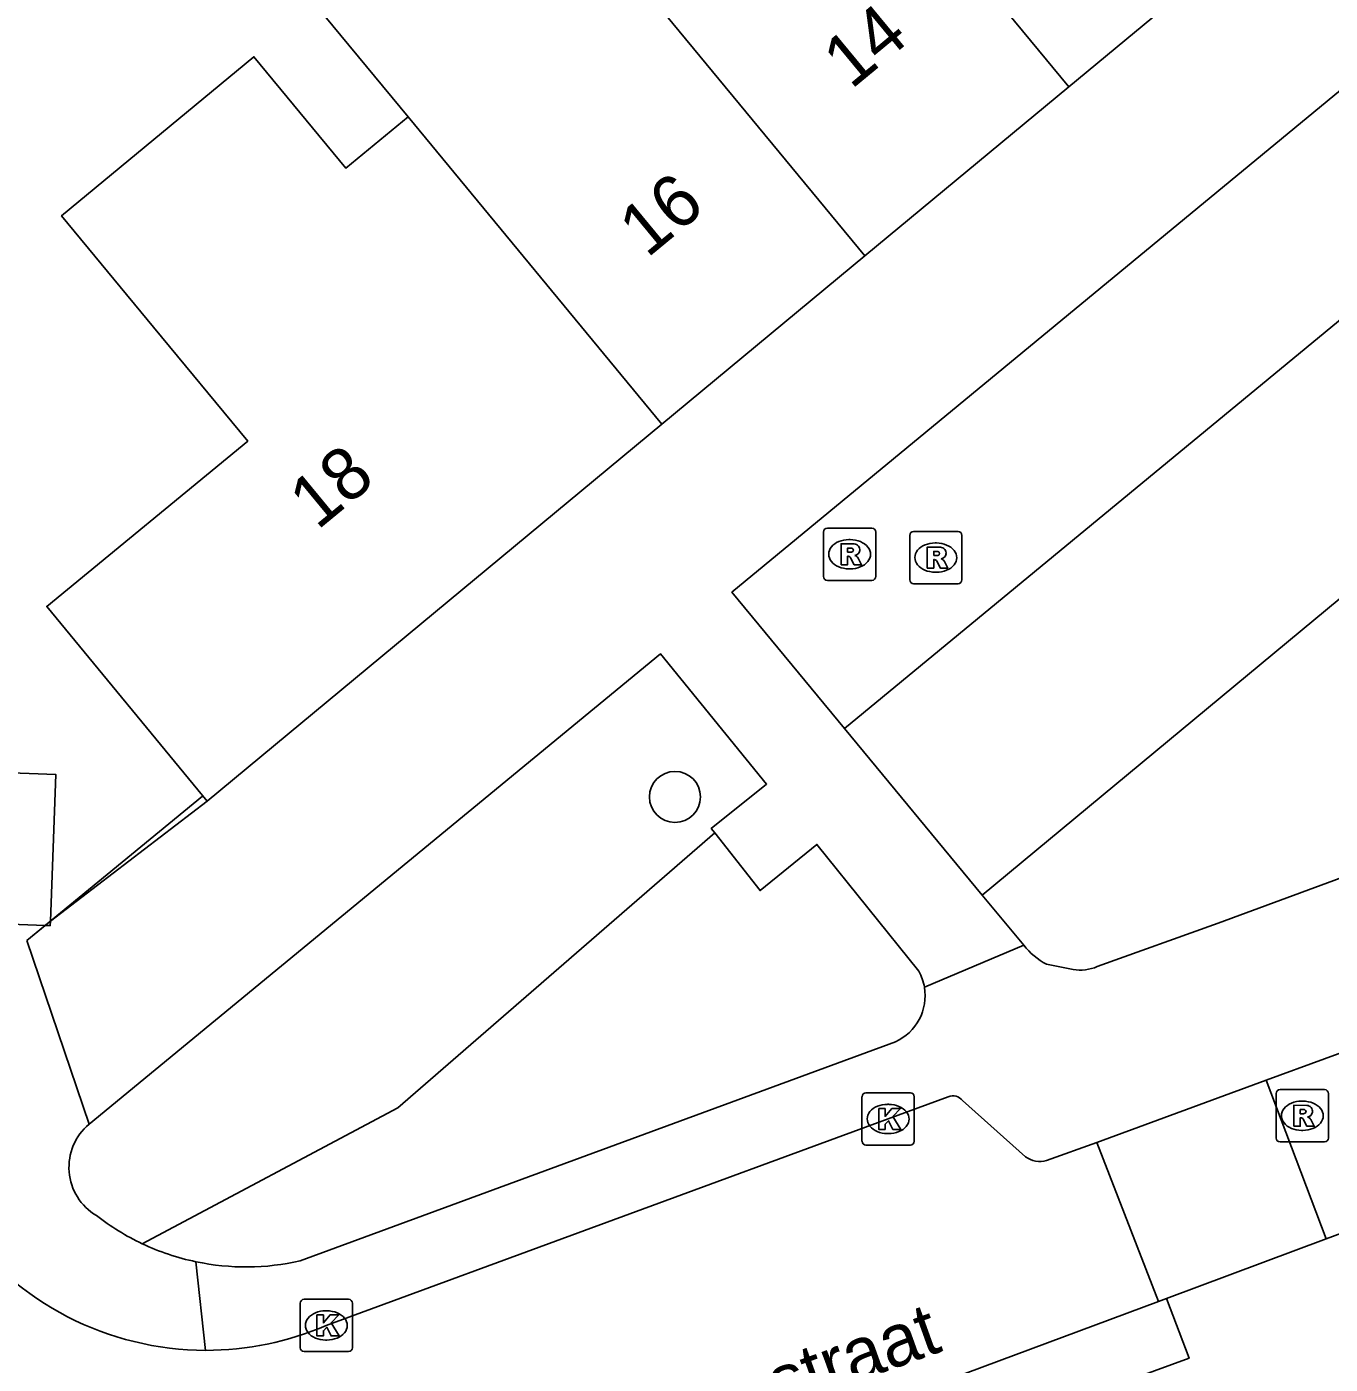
# Model space of a CAD drawing. Extents: x 159718 to 160783, y 383290 to 384030.
# Drawn here: x 160350.21 to 160375.18, y 383441.2 to 383466.82 of the extents above; entities that cross this region are included whole.
import ezdxf

# ---------------------------------------------------------------- set-up
doc = ezdxf.new("R2010")
doc.units = 0
for name, color, linetype in [('IMGEO_Boom', 7, 'Continuous'), ('IMGEO_Groenvoorziening', 7, 'Continuous'), ('IMGEO_Kolk', 7, 'Continuous'), ('IMGEO_Muur', 7, 'Continuous'), ('IMGEO_Openbare_ruimte_label', 7, 'Continuous'), ('IMGEO_Pand', 7, 'Continuous'), ('IMGEO_Pand_nummerreeks', 7, 'Continuous'), ('IMGEO_Rijbaan_lokaal_open', 7, 'Continuous'), ('IMGEO_Rioolput', 7, 'Continuous'), ('IMGEO_Voetpad_open', 7, 'Continuous')]:
    doc.layers.add(name, color=color, linetype=linetype)

msp = doc.modelspace()

# ---------------------------------------------------------------- linework, layer by layer
at = {"layer": 'IMGEO_Boom'}
msp.add_circle((160362.623, 383452.071), 0.489, dxfattribs=at)
at = {"layer": 'IMGEO_Groenvoorziening'}
for points in [[(160365.869, 383453.384), (160381.631, 383466.371)], [(160368.511, 383450.191), (160377.403, 383457.565), (160388.042, 383458.692)], [(160363.384, 383451.382), (160357.314, 383446.117), (160352.419, 383443.512)]]:
    msp.add_lwpolyline(points, dxfattribs=at)
at = {"layer": 'IMGEO_Kolk'}
for p, q in [((160366.206, 383445.477), (160366.206, 383446.329)), ((160366.281, 383446.403), (160367.133, 383446.403)), ((160367.207, 383446.329), (160367.207, 383445.477)), ((160366.694, 383446.183), (160366.719, 383446.183)), ((160366.717, 383445.623), (160366.692, 383445.623)), ((160367.133, 383445.403), (160366.281, 383445.403)), ((160355.518, 383442.448), (160356.37, 383442.448)), ((160355.443, 383441.522), (160355.443, 383442.374)), ((160355.931, 383442.228), (160355.956, 383442.228)), ((160356.444, 383442.374), (160356.444, 383441.522)), ((160355.954, 383441.668), (160355.929, 383441.668)), ((160356.37, 383441.448), (160355.518, 383441.448))]:
    msp.add_line(p, q, dxfattribs=at)
for points in [[(160366.206, 383445.477), (160366.206, 383446.329)], [(160366.281, 383446.403), (160367.133, 383446.403)], [(160367.207, 383446.329), (160367.207, 383445.477)], [(160366.527, 383446.103), (160366.65, 383446.103), (160366.65, 383445.952), (160366.78, 383446.103), (160366.944, 383446.103), (160366.798, 383445.952), (160366.951, 383445.703), (160366.799, 383445.703), (160366.714, 383445.867), (160366.65, 383445.8), (160366.65, 383445.703), (160366.527, 383445.703), (160366.527, 383446.103)], [(160367.133, 383445.403), (160366.281, 383445.403)], [(160355.518, 383442.448), (160356.37, 383442.448)], [(160355.443, 383441.522), (160355.443, 383442.374)], [(160356.444, 383442.374), (160356.444, 383441.522)], [(160355.764, 383442.148), (160355.887, 383442.148), (160355.887, 383441.997), (160356.017, 383442.148), (160356.181, 383442.148), (160356.035, 383441.997), (160356.188, 383441.748), (160356.036, 383441.748), (160355.951, 383441.912), (160355.887, 383441.845), (160355.887, 383441.748), (160355.764, 383441.748), (160355.764, 383442.148)], [(160356.37, 383441.448), (160355.518, 383441.448)]]:
    msp.add_lwpolyline(points, dxfattribs=at)
for centre, start, end in [((160366.283, 383446.327), 91.552, 178.448), ((160366.283, 383446.327), 91.552, 178.448), ((160367.131, 383446.327), 1.552, 88.448), ((160367.131, 383446.327), 1.552, 88.448), ((160366.283, 383445.479), 181.552, 268.448), ((160366.283, 383445.479), 181.552, 268.448), ((160367.131, 383445.479), 271.552, 358.448), ((160367.131, 383445.479), 271.552, 358.448), ((160355.52, 383442.372), 91.552, 178.448), ((160355.52, 383442.372), 91.552, 178.448), ((160356.368, 383442.372), 1.552, 88.448), ((160356.368, 383442.372), 1.552, 88.448), ((160355.52, 383441.524), 181.552, 268.448), ((160355.52, 383441.524), 181.552, 268.448), ((160356.368, 383441.524), 271.552, 358.448), ((160356.368, 383441.524), 271.552, 358.448)]:
    msp.add_arc(centre, 0.0765, start, end, dxfattribs=at)
for centre, major_axis, ratio, start_param, end_param in [((160366.693, 383445.903), (-0.387, 0.002), 0.722429, 4.712389, 7.853982), ((160366.718, 383445.903), (-0.39, 0.002), 0.717154, 1.570796, 4.712389), ((160355.93, 383441.948), (-0.387, 0.002), 0.722429, 4.712389, 7.853982), ((160355.955, 383441.948), (-0.39, 0.002), 0.717154, 1.570796, 4.712389)]:
    msp.add_ellipse(centre, major_axis=major_axis, ratio=ratio, start_param=start_param, end_param=end_param, dxfattribs=at)
at = {"layer": 'IMGEO_Muur'}
msp.add_lwpolyline([(160353.572, 383452.088), (160350.205, 383449.319)], dxfattribs=at)
at = {"layer": 'IMGEO_Pand'}
for points in [[(160357.509, 383465.095), (160353.487, 383469.965), (160355.169, 383471.354), (160355.05, 383471.498), (160357.26, 383473.324)], [(160366.261, 383462.432), (160357.26, 383473.324)], [(160365.148, 383471.745), (160370.167, 383465.67)], [(160374.127, 383468.953), (160370.167, 383465.67)], [(160353.661, 383451.987), (160350.587, 383455.719), (160354.44, 383458.886), (160352.636, 383461.069), (160350.873, 383463.203), (160354.558, 383466.248), (160356.321, 383464.114), (160357.509, 383465.095)], [(160370.167, 383465.67), (160366.261, 383462.432)], [(160357.509, 383465.095), (160362.373, 383459.209)], [(160366.261, 383462.432), (160362.373, 383459.209)], [(160362.373, 383459.209), (160353.661, 383451.987)], [(160350.558, 383449.61), (160347.416, 383449.729), (160347.525, 383452.622), (160350.765, 383452.5), (160350.659, 383449.693)], [(160350.659, 383449.693), (160350.656, 383449.606), (160350.558, 383449.61)]]:
    msp.add_lwpolyline(points, dxfattribs=at)
at = {"layer": 'IMGEO_Rijbaan_lokaal_open'}
for points in [[(160373.951, 383446.647), (160378.421, 383448.278), (160391.978, 383453.269), (160406.976, 383458.771), (160408.637, 383459.367), (160411.383, 383460.426), (160414.256, 383461.59)], [(160370.708, 383445.455), (160373.951, 383446.647)], [(160373.951, 383446.647), (160375.101, 383443.604)], [(160355.944, 383441.948), (160366.707, 383445.903), (160367.86, 383446.325)], [(160368.131, 383446.256), (160369.34, 383445.18)], [(160369.744, 383445.105), (160370.708, 383445.455)], [(160371.887, 383442.408), (160370.708, 383445.455)], [(160376.222, 383444.022), (160375.101, 383443.604)], [(160375.101, 383443.604), (160372.041, 383442.465)], [(160372.041, 383442.465), (160371.887, 383442.408)], [(160366.38, 383440.355), (160371.887, 383442.408)]]:
    msp.add_lwpolyline(points, dxfattribs=at)
for centre, radius, start, end in [((160367.952, 383446.119), 0.225, 37.3285, 114.1021), ((160369.619, 383445.557), 0.469, 233.5164, 285.4498), ((160353.642, 383447.27), 5.799, 215.6012, 269.9033), ((160353.638, 383447.284), 5.813, 269.941, 293.3739)]:
    msp.add_arc(centre, radius, start, end, dxfattribs=at)
at = {"layer": 'IMGEO_Rioolput'}
for p, q in [((160365.468, 383456.293), (160365.468, 383457.145)), ((160365.543, 383457.219), (160366.395, 383457.219)), ((160366.469, 383457.145), (160366.469, 383456.293)), ((160367.12, 383456.229), (160367.12, 383457.081)), ((160367.195, 383457.155), (160368.047, 383457.155)), ((160368.121, 383457.081), (160368.121, 383456.229)), ((160365.956, 383456.999), (160365.981, 383456.999)), ((160367.608, 383456.935), (160367.633, 383456.935)), ((160365.979, 383456.439), (160365.954, 383456.439)), ((160367.631, 383456.375), (160367.606, 383456.375)), ((160366.395, 383456.219), (160365.543, 383456.219)), ((160368.047, 383456.155), (160367.195, 383456.155)), ((160374.14, 383445.538), (160374.14, 383446.39)), ((160374.215, 383446.464), (160375.067, 383446.464)), ((160375.141, 383446.39), (160375.141, 383445.538)), ((160374.628, 383446.244), (160374.653, 383446.244)), ((160374.651, 383445.684), (160374.626, 383445.684)), ((160375.067, 383445.464), (160374.215, 383445.464))]:
    msp.add_line(p, q, dxfattribs=at)
for points in [[(160365.468, 383456.293), (160365.468, 383457.145)], [(160365.543, 383457.219), (160366.395, 383457.219)], [(160366.469, 383457.145), (160366.469, 383456.293)], [(160367.12, 383456.229), (160367.12, 383457.081)], [(160367.195, 383457.155), (160368.047, 383457.155)], [(160368.121, 383457.081), (160368.121, 383456.229)], [(160366.057, 383456.917), (160365.805, 383456.919), (160365.805, 383456.519)], [(160365.983, 383456.838), (160365.929, 383456.838), (160365.929, 383456.757)], [(160367.709, 383456.853), (160367.457, 383456.855), (160367.457, 383456.455)], [(160367.635, 383456.774), (160367.581, 383456.774), (160367.581, 383456.693)], [(160365.805, 383456.519), (160365.929, 383456.519), (160365.929, 383456.681), (160365.94, 383456.681)], [(160365.929, 383456.757), (160365.981, 383456.757)], [(160365.987, 383456.652), (160366.058, 383456.519), (160366.198, 383456.519), (160366.133, 383456.645)], [(160367.457, 383456.455), (160367.581, 383456.455), (160367.581, 383456.617), (160367.592, 383456.617)], [(160367.581, 383456.693), (160367.633, 383456.693)], [(160367.639, 383456.588), (160367.71, 383456.455), (160367.85, 383456.455), (160367.785, 383456.581)], [(160366.395, 383456.219), (160365.543, 383456.219)], [(160368.047, 383456.155), (160367.195, 383456.155)], [(160374.14, 383445.538), (160374.14, 383446.39)], [(160374.215, 383446.464), (160375.067, 383446.464)], [(160375.141, 383446.39), (160375.141, 383445.538)], [(160374.729, 383446.162), (160374.477, 383446.164), (160374.477, 383445.764)], [(160374.655, 383446.083), (160374.601, 383446.083), (160374.601, 383446.002)], [(160374.601, 383446.002), (160374.653, 383446.002)], [(160374.477, 383445.764), (160374.601, 383445.764), (160374.601, 383445.926), (160374.612, 383445.926)], [(160374.659, 383445.897), (160374.73, 383445.764), (160374.87, 383445.764), (160374.805, 383445.89)], [(160375.067, 383445.464), (160374.215, 383445.464)]]:
    msp.add_lwpolyline(points, dxfattribs=at)
for centre, radius, start, end in [((160365.545, 383457.143), 0.0765, 91.552, 178.448), ((160365.545, 383457.143), 0.0765, 91.552, 178.448), ((160366.393, 383457.143), 0.0765, 1.552, 88.448), ((160366.393, 383457.143), 0.0765, 1.552, 88.448), ((160367.197, 383457.079), 0.0765, 91.552, 178.448), ((160367.197, 383457.079), 0.0765, 91.552, 178.448), ((160368.045, 383457.079), 0.0765, 1.552, 88.448), ((160368.045, 383457.079), 0.0765, 1.552, 88.448), ((160365.965, 383456.946), 0.19, 274.7715, 282.9687), ((160365.989, 383456.742), 0.0964, 77.0061, 93.1865), ((160366.003, 383456.799), 0.0378, 276.6634, 79.6772), ((160366.056, 383456.807), 0.109, 350.3612, 89.416), ((160366.054, 383456.807), 0.112, 277.5842, 350.9817), ((160367.641, 383456.678), 0.0964, 77.0061, 93.1865), ((160367.655, 383456.735), 0.0378, 276.6634, 79.6772), ((160367.708, 383456.743), 0.109, 350.3612, 89.416), ((160365.939, 383456.628), 0.0533, 26.0293, 88.6989), ((160366.038, 383456.592), 0.108, 29.5134, 73.7905), ((160367.591, 383456.564), 0.0533, 26.0293, 88.6989), ((160367.617, 383456.882), 0.19, 274.7715, 282.9687), ((160367.706, 383456.743), 0.112, 277.5842, 350.9817), ((160367.69, 383456.528), 0.108, 29.5134, 73.7905), ((160365.545, 383456.295), 0.0765, 181.552, 268.448), ((160365.545, 383456.295), 0.0765, 181.552, 268.448), ((160366.393, 383456.295), 0.0765, 271.552, 358.448), ((160366.393, 383456.295), 0.0765, 271.552, 358.448), ((160367.197, 383456.231), 0.0765, 181.552, 268.448), ((160367.197, 383456.231), 0.0765, 181.552, 268.448), ((160368.045, 383456.231), 0.0765, 271.552, 358.448), ((160368.045, 383456.231), 0.0765, 271.552, 358.448), ((160374.217, 383446.388), 0.0765, 91.552, 178.448), ((160374.217, 383446.388), 0.0765, 91.552, 178.448), ((160375.065, 383446.388), 0.0765, 1.552, 88.448), ((160375.065, 383446.388), 0.0765, 1.552, 88.448), ((160374.637, 383446.191), 0.19, 274.7715, 282.9687), ((160374.661, 383445.987), 0.0964, 77.0061, 93.1865), ((160374.675, 383446.044), 0.0378, 276.6634, 79.6772), ((160374.728, 383446.052), 0.109, 350.3612, 89.416), ((160374.726, 383446.052), 0.112, 277.5842, 350.9817), ((160374.611, 383445.873), 0.0533, 26.0293, 88.6989), ((160374.71, 383445.837), 0.108, 29.5134, 73.7905), ((160374.217, 383445.54), 0.0765, 181.552, 268.448), ((160374.217, 383445.54), 0.0765, 181.552, 268.448), ((160375.065, 383445.54), 0.0765, 271.552, 358.448), ((160375.065, 383445.54), 0.0765, 271.552, 358.448)]:
    msp.add_arc(centre, radius, start, end, dxfattribs=at)
for centre, major_axis, ratio, start_param, end_param in [((160365.955, 383456.719), (-0.387, 0.002), 0.722429, 4.712389, 7.853982), ((160365.98, 383456.719), (-0.39, 0.002), 0.717154, 1.570796, 4.712389), ((160367.607, 383456.655), (-0.387, 0.002), 0.722429, 4.712389, 7.853982), ((160367.632, 383456.655), (-0.39, 0.002), 0.717154, 1.570796, 4.712389), ((160374.627, 383445.964), (-0.387, 0.002), 0.722429, 4.712389, 7.853982), ((160374.652, 383445.964), (-0.39, 0.002), 0.717154, 1.570796, 4.712389)]:
    msp.add_ellipse(centre, major_axis=major_axis, ratio=ratio, start_param=start_param, end_param=end_param, dxfattribs=at)
at = {"layer": 'IMGEO_Voetpad_open'}
for points in [[(160365.869, 383453.384), (160363.713, 383455.991), (160379.453, 383468.98), (160381.631, 383466.371)], [(160389.111, 383455.585), (160373.029, 383449.652), (160370.713, 383448.82)], [(160351.398, 383445.803), (160362.344, 383454.812), (160364.379, 383452.318), (160363.319, 383451.465), (160363.384, 383451.382)], [(160368.511, 383450.191), (160365.869, 383453.384)], [(160350.659, 383449.693), (160353.661, 383451.987)], [(160363.384, 383451.382), (160364.254, 383450.276), (160365.342, 383451.162), (160367.294, 383448.731)], [(160369.307, 383449.231), (160368.511, 383450.191)], [(160350.205, 383449.319), (160350.558, 383449.61)], [(160350.205, 383449.319), (160351.398, 383445.803)], [(160367.402, 383448.428), (160369.307, 383449.231)], [(160370.25, 383448.768), (160369.74, 383448.865)], [(160366.847, 383447.382), (160355.443, 383443.184)], [(160353.447, 383443.168), (160353.632, 383441.471)], [(160372.041, 383442.465), (160372.471, 383441.32), (160366.781, 383439.239), (160366.38, 383440.355)]]:
    msp.add_lwpolyline(points, dxfattribs=at)
for centre, radius, start, end in [((160370.329, 383450.001), 1.279, 216.9915, 242.5952), ((160370.394, 383449.573), 0.818, 259.8633, 292.9529), ((160366.469, 383448.266), 0.947, 9.8407, 29.3951), ((160366.451, 383448.262), 0.965, 294.2267, 9.8731), ((160352.093, 383444.978), 1.079, 130.1121, 239.0955), ((160354.434, 383447.783), 4.722, 232.1894, 244.741), ((160354.402, 383447.73), 4.661, 244.8202, 258.1762), ((160354.408, 383447.733), 4.665, 258.1065, 282.812)]:
    msp.add_arc(centre, radius, start, end, dxfattribs=at)

# ---------------------------------------------------------------- texts
at = {"layer": 'IMGEO_Openbare_ruimte_label'}
msp.add_text('Langdonkenstraat', height=1, rotation=19.7579, dxfattribs=at).set_placement((160357.697, 383437.845))
at = {"layer": 'IMGEO_Pand_nummerreeks'}
for s, rotation, p in [('14', 39.5685, (160365.998, 383465.609)), ('16', 39.5685, (160362.089, 383462.379)), ('18', 39.5054, (160355.771, 383457.167))]:
    msp.add_text(s, height=1, rotation=rotation, dxfattribs=at).set_placement(p)

doc.saveas('drawing.dxf')
